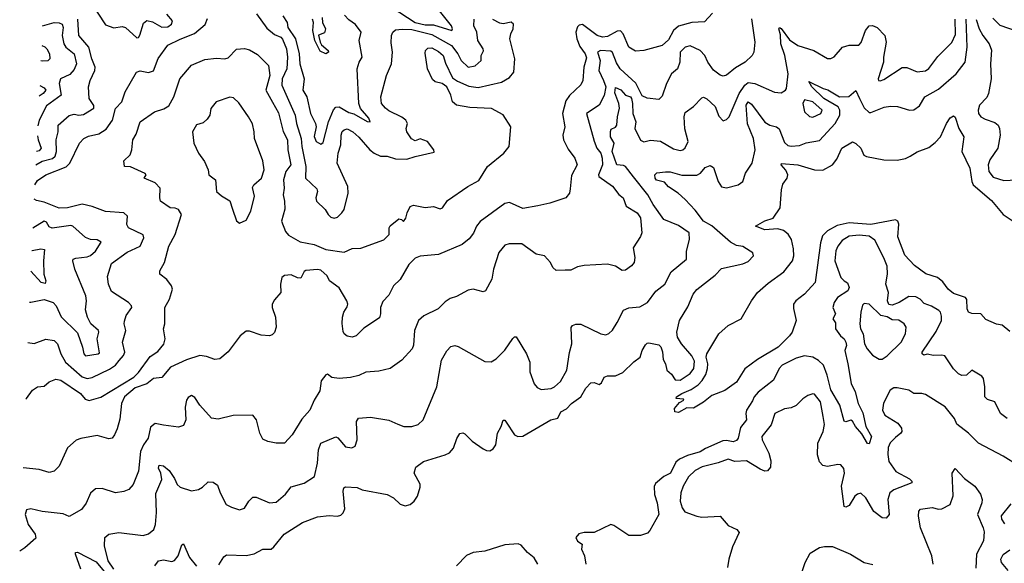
# Model space of a CAD drawing. Extents: x 1690054 to 1842981, y 782881 to 914114.
# Tile 282 of 656: x 1693717 to 1699661, y 885110 to 888391. Entities that reach past the tile are written whole.
import ezdxf

# ---------------------------------------------------------------- set-up
doc = ezdxf.new("R2010")
doc.units = 0

msp = doc.modelspace()

# ---------------------------------------------------------------- linework, layer by layer
at = {"layer": '0CON10XD'}
for points in [[(1694146.7, 888495), (1694235, 888360), (1694285, 888341.1), (1694335, 888349.4), (1694355, 888343.5), (1694425, 888281.1), (1694435, 888284.4), (1694442.2, 888297.8), (1694465, 888371.1), (1694483.6, 888386.4), (1694518.1, 888378.1), (1694575, 888345.4), (1694612.2, 888347.8), (1694633.1, 888365), (1694638.6, 888385), (1694605.5, 888425)], [(1695965.5, 888465.5), (1696104.7, 888374.7), (1696165, 888361), (1696215, 888359.2), (1696325.7, 888325), (1696330, 888335), (1696324.4, 888355), (1696220, 888485)], [(1697900, 888430), (1697851.7, 888378.3), (1697775, 888373.9), (1697695, 888351.2), (1697663.9, 888326.1), (1697635, 888269.2), (1697595, 888234.6), (1697485, 888204.6), (1697435, 888201.2), (1697395, 888225.7), (1697360.8, 888305), (1697345, 888323.9), (1697325, 888322.7), (1697265, 888288.9), (1697235, 888285.6), (1697203.2, 888295), (1697115, 888362.3), (1697095, 888357.8), (1697085, 888348.2), (1697075.5, 888315), (1697080.7, 888275), (1697099.6, 888229.6), (1697131.9, 888185), (1697138.8, 888161.2), (1697122.1, 888105), (1697117.5, 888025), (1697105, 887997.5), (1697037.3, 887932.7), (1697015, 887900.8), (1696994.4, 887824.4), (1697007.3, 887745), (1696997.1, 887695), (1697000, 887665), (1697029.1, 887609.1), (1697068.9, 887555), (1697083.1, 887515), (1697048.8, 887451.2), (1697040.5, 887369.5), (1697036.2, 887345), (1697015, 887316.7), (1696917, 887283), (1696845, 887266.9), (1696755, 887250.6), (1696675, 887287.5), (1696645, 887282), (1696497.9, 887172.1), (1696474.2, 887145), (1696456.4, 887103.6), (1696431.3, 887068.7), (1696388.8, 887035), (1696245, 886973.1), (1696135, 886963.3), (1696105, 886950.8), (1696065.5, 886914.5), (1696015, 886823.3), (1695974.6, 886785.4), (1695945, 886728), (1695908.9, 886691.1), (1695895.6, 886655), (1695896.2, 886615), (1695888.3, 886591.7), (1695795, 886528.8), (1695747.6, 886482.4), (1695725, 886474.4), (1695695, 886480), (1695675.7, 886495.7), (1695669.7, 886509.7), (1695663.2, 886556.8), (1695665.7, 886595), (1695674.3, 886625), (1695695, 886657.5), (1695697.5, 886675), (1695692, 886695), (1695645, 886773.3), (1695586.7, 886815), (1695572.5, 886845), (1695535, 886880), (1695515, 886884), (1695445, 886877.5), (1695435, 886871.2), (1695415, 886831.8), (1695395, 886832.5), (1695355, 886852), (1695315, 886847.1), (1695298.8, 886835), (1695291.2, 886795), (1695294, 886745), (1695255, 886700), (1695241.2, 886675), (1695241.2, 886655), (1695261.9, 886595), (1695265.8, 886535), (1695255, 886502.5), (1695240.7, 886489.3), (1695225, 886483.8), (1695175, 886487.1), (1695105, 886512), (1695085, 886510.8), (1695047.5, 886482.5), (1694975, 886386.2), (1694925, 886344), (1694895, 886340), (1694845, 886359.2), (1694805, 886364.6), (1694725, 886338.9), (1694626.7, 886293.3), (1694575, 886232.5), (1694525, 886226), (1694485, 886192.9), (1694415, 886170), (1694350, 886115), (1694331.4, 886075), (1694320.9, 885979.1), (1694305, 885922.5), (1694290, 885885), (1694275, 885866.2), (1694255, 885862), (1694185, 885880.8), (1694085.7, 885864.3), (1694057.3, 885852.7), (1694005, 885806.2), (1693955, 885696.2), (1693925, 885666.2), (1693895, 885658.8), (1693835, 885675.7), (1693737, 885685.6)], [(1695146.9, 888426.9), (1695209.6, 888339.6), (1695255, 888302.7), (1695294.4, 888285), (1695303, 888273), (1695327.9, 888215), (1695333.1, 888165), (1695330.4, 888095), (1695301.9, 888035), (1695299, 887995), (1695379.3, 887815), (1695388.3, 887765), (1695417, 887675), (1695419.4, 887625), (1695445.2, 887505), (1695441.8, 887435), (1695510.2, 887370.2), (1695515.6, 887355), (1695505.6, 887315), (1695508.1, 887295), (1695562.2, 887245), (1695578.6, 887215), (1695595, 887198.6), (1695615, 887193.1), (1695635, 887198.9), (1695662.2, 887225), (1695675.4, 887245), (1695699.4, 887345), (1695698, 887385), (1695633.5, 887525), (1695639.5, 887585), (1695656.7, 887635), (1695658.7, 887695), (1695664.7, 887715.3), (1695675, 887725.5), (1695695, 887732.1), (1695728.5, 887715), (1695765, 887682.3), (1695830.4, 887605), (1695857.5, 887585), (1695895, 887568.4), (1695935, 887567.2), (1695985, 887550.8), (1696055, 887550), (1696103.7, 887566.3), (1696219.2, 887590.8), (1696217.5, 887605), (1696180, 887655), (1696135, 887672.1), (1696105, 887660.5), (1696081.5, 887671.5), (1696053.9, 887715), (1696051.1, 887735), (1696058.9, 887765), (1696048.1, 887785), (1696025, 887803.5), (1695945, 887840.4), (1695925, 887856.4), (1695901.2, 887885), (1695896.8, 887925), (1695932, 888055), (1695960.8, 888125), (1695967.9, 888195), (1695959.1, 888250.9), (1695961.4, 888295), (1695969.2, 888315), (1695985, 888329.2), (1696025.3, 888334.7), (1696085, 888332.4), (1696205, 888301.8), (1696324.7, 888234.7), (1696362.2, 888185), (1696381.4, 888145), (1696425, 888105.4), (1696467.1, 888112.9), (1696503.1, 888145), (1696502.9, 888175), (1696516.6, 888203.4), (1696515.4, 888215), (1696483.5, 888265), (1696476.7, 888315), (1696459.7, 888355), (1696459.8, 888395)], [(1695305.2, 888415), (1695332.2, 888375), (1695336.6, 888345), (1695381.2, 888275), (1695405.2, 888185), (1695408.4, 888125), (1695434.5, 888035), (1695425.5, 887965), (1695450, 887925), (1695473.6, 887825), (1695503.5, 887765), (1695506.7, 887745), (1695495.5, 887685.5), (1695507.5, 887655), (1695535, 887640), (1695550, 887650), (1695580.7, 887775), (1695612.3, 887847.7), (1695625, 887862.7), (1695645, 887865.4), (1695705, 887830.2), (1695735, 887823.9), (1695815, 887777.5), (1695832.5, 887775), (1695825, 887796.7), (1695775.4, 887855), (1695763.8, 887885), (1695755.4, 888095), (1695766.4, 888135), (1695784.6, 888165.4), (1695766.9, 888265), (1695777.9, 888315), (1695745, 888362.2), (1695705, 888390.6), (1695678.4, 888418.4)], [(1695542.3, 888405), (1695544.6, 888375), (1695562.3, 888335), (1695557.4, 888312.6), (1695521.9, 888298.1), (1695530.4, 888255), (1695539.2, 888239.2), (1695579.1, 888205), (1695582.2, 888195), (1695564.7, 888184.7), (1695531.2, 888201.2), (1695499.3, 888265), (1695486.4, 888325), (1695490.4, 888375), (1695485, 888394)], [(1699591.3, 888401.3), (1699635, 888358.9), (1699734, 888324)], [(1698134.6, 888395.4), (1698155.5, 888255.5), (1698149.2, 888195), (1698139.2, 888175), (1698096.2, 888135), (1698038.5, 888101.5), (1697985, 888055.6), (1697965, 888051.1), (1697945, 888056.5), (1697905, 888086.5), (1697871.5, 888135), (1697852.9, 888175), (1697825, 888204.4), (1697765, 888233.1), (1697735, 888225.6), (1697705.3, 888194.7), (1697702.5, 888135), (1697688.2, 888095), (1697652.9, 888065), (1697622.5, 888005), (1697595, 887928.8), (1697575, 887908.8), (1697505, 887917.1), (1697475, 887931.4), (1697437.7, 888007.7), (1697343.1, 888095), (1697320.2, 888130.2), (1697295, 888193.1), (1697285, 888200.8), (1697224.2, 888205.8), (1697204.6, 888195), (1697221.7, 888145), (1697212.8, 888085), (1697241.5, 888025), (1697256.7, 887985), (1697246.6, 887933.4), (1697215, 887874.4), (1697140, 887825), (1697185, 887658.6), (1697201.6, 887615), (1697225.2, 887585), (1697234.4, 887555), (1697235.2, 887515), (1697210.8, 887455), (1697212.7, 887445), (1697296.6, 887386.6), (1697335, 887336.2), (1697360, 887315), (1697377.5, 887265), (1697445.5, 887225), (1697464.4, 887195), (1697472.5, 887105), (1697465, 887082.5), (1697420, 887015), (1697431.2, 886955), (1697426.7, 886925), (1697411.2, 886905), (1697375, 886878.8), (1697355, 886876.7), (1697313.6, 886903.6), (1697265, 886916), (1697125, 886908), (1697085, 886898.8), (1697045, 886880), (1697011.2, 886878.8), (1696955, 886878), (1696936, 886895), (1696922, 886925), (1696885, 886966.7), (1696835, 886975.7), (1696747.9, 887037.9), (1696671.8, 887038.2), (1696645, 887029.5), (1696609.7, 886985), (1696577.9, 886885), (1696568, 886825), (1696530, 886755), (1696515, 886748.8), (1696455, 886764.2), (1696425, 886759.2), (1696355, 886720), (1696315, 886708), (1696285, 886688), (1696243.2, 886646.8), (1696156.2, 886603.8), (1696124.3, 886575), (1696099.6, 886515), (1696093.7, 886426.3), (1696086.4, 886405), (1696025, 886335.7), (1695953.3, 886285), (1695885, 886270), (1695807, 886263), (1695765, 886244.4), (1695715, 886230.9), (1695645.4, 886224.6), (1695602.4, 886232.4), (1695575, 886252.5), (1695565, 886247.5), (1695538, 886212), (1695528.2, 886151.8), (1695494.4, 886095), (1695469.4, 886035), (1695419.4, 885980.6), (1695361.4, 885885), (1695315, 885836), (1695265, 885835.8), (1695215, 885845.8), (1695185, 885860), (1695165.9, 885895.9), (1695146, 885975), (1695125, 886003.3), (1695005, 886001.9), (1694915, 885980.4), (1694875, 885985.6), (1694803.9, 886063.9), (1694775, 886110), (1694755, 886122), (1694735, 886111.2), (1694724.4, 886095), (1694716.6, 886053.4), (1694720.4, 885975), (1694705, 885942), (1694675, 885932), (1694585, 885944.4), (1694535, 885954.3), (1694507.5, 885932.5), (1694492.9, 885865), (1694463.8, 885825), (1694447.3, 885785), (1694433.8, 885666.2), (1694402.9, 885585), (1694375, 885555.7), (1694345, 885543.1), (1694295, 885535.6), (1694215, 885561.4), (1694175, 885560), (1694145, 885533.8), (1694117.6, 885472.4), (1694090.6, 885435), (1694015, 885393.3), (1693978.8, 885408.8), (1693852.5, 885422.5), (1693785, 885439.4), (1693757.3, 885432.7), (1693750, 885405), (1693767.5, 885345), (1693810.8, 885285), (1693815, 885262.5), (1693747.3, 885202.7), (1693717, 885183.1)], [(1693753.5, 886099.8), (1693758.8, 886105), (1693794.1, 886155.9), (1693824.3, 886175.7), (1693865, 886179.2), (1693895, 886204.4), (1693935, 886220.5), (1693965, 886216.2), (1694083.1, 886135), (1694111.5, 886101.5), (1694137.3, 886092.7), (1694206.3, 886113.7), (1694405.6, 886234.4), (1694435, 886261.2), (1694505, 886358), (1694551.9, 886388.1), (1694588, 886432), (1694595.4, 886465.4), (1694585.6, 886525), (1694593.3, 886555), (1694593.5, 886655), (1694621.9, 886705), (1694638.6, 886765), (1694632.9, 886785), (1694605, 886822), (1694563.3, 886855), (1694563.3, 886875), (1694592, 886925), (1694616.4, 887025), (1694656.2, 887095), (1694692.9, 887215), (1694675, 887245.6), (1694655, 887254.3), (1694625, 887256), (1694568, 887295), (1694563.1, 887315), (1694565.6, 887375), (1694535, 887407.1), (1694467.5, 887435), (1694480, 887455), (1694475, 887462.5), (1694385, 887502.5), (1694350, 887505), (1694345, 887540), (1694383.6, 887576.4), (1694393.3, 887605), (1694400, 887665), (1694420, 887700), (1694444.5, 887775.5), (1694530, 887835), (1694587.3, 887852.7), (1694618.1, 887871.9), (1694647.1, 887925), (1694684.4, 888035), (1694755, 888115.7), (1694835, 888151.2), (1694905, 888158.2), (1694954.5, 888155.5), (1694975, 888161.4), (1695025, 888214.2), (1695075, 888217.1), (1695105, 888208.6), (1695151.9, 888181.9), (1695219.1, 888115), (1695226.3, 888055), (1695203.2, 887965), (1695244.1, 887894.1), (1695279.6, 887829.6), (1695307.2, 887717.2), (1695333.9, 887665), (1695336.1, 887605), (1695353.5, 887515), (1695323.8, 887475), (1695309.4, 887425), (1695314.6, 887375), (1695308.5, 887335), (1695316.6, 887296.6), (1695317.5, 887247.5), (1695297.8, 887175), (1695322.7, 887112.7), (1695339.7, 887089.7), (1695409.4, 887049.4), (1695495, 887034.4), (1695565, 887004.5), (1695675, 886988.4), (1695725, 887010.3), (1695777.1, 887012.9), (1695915, 887062.5), (1695947.5, 887095), (1695947.5, 887135), (1695953.3, 887146.7), (1696005, 887189.4), (1696022.5, 887185), (1696035, 887173.3), (1696047.3, 887192.7), (1696056.2, 887225), (1696075, 887263.3), (1696095, 887271.2), (1696165, 887257.5), (1696215, 887263.8), (1696255, 887248.8), (1696270, 887255), (1696300.7, 887299.3), (1696422.9, 887385), (1696488.9, 887421.1), (1696540.8, 887505), (1696640.8, 887585), (1696672, 887625), (1696682, 887745), (1696635, 887816.7), (1696565, 887855.8), (1696435, 887860.6), (1696353.3, 887875), (1696330.8, 887895), (1696320, 887935), (1696295.7, 887985.7), (1696267.5, 888005), (1696225.8, 888015.8), (1696209.5, 888029.5), (1696180, 888095), (1696165, 888190), (1696167.5, 888205), (1696181.1, 888218.9), (1696205, 888220.6), (1696245, 888200), (1696274.4, 888175), (1696287.9, 888127.9), (1696330.7, 888040.7), (1696359.2, 888019.2), (1696429.2, 887989.2), (1696485, 887982.3), (1696625, 888014.3), (1696675, 888042), (1696700, 888075), (1696705.8, 888154.2), (1696675.7, 888275), (1696681.8, 888305), (1696696.7, 888335), (1696698.9, 888365), (1696685, 888376.7), (1696635, 888365.3), (1696615, 888370.3), (1696573.2, 888393.2)], [(1693809.3, 887395.1), (1693825, 887420), (1693875, 887455.3), (1693997.8, 887502.2), (1694018.9, 887525), (1694078.6, 887645), (1694105, 887674.2), (1694132.2, 887687.8), (1694195, 887701.2), (1694239.6, 887730.4), (1694276.8, 887785), (1694296.4, 887855), (1694333.1, 887895), (1694352.9, 887955), (1694421.4, 888075), (1694445, 888081.5), (1694495, 888071.8), (1694525, 888081.8), (1694553.8, 888156.2), (1694611.9, 888238.1), (1694685.6, 888274.4), (1694773, 888307), (1694837.5, 888362.5), (1694851.4, 888398.6)], [(1693815.1, 887514.5), (1693853.6, 887536.4), (1693915, 887554), (1693931.6, 887568.4), (1693940.2, 887595), (1693938.2, 887665), (1693948.8, 887715), (1693948.6, 887755), (1694015, 887812.8), (1694045, 887820.3), (1694075, 887814.7), (1694101.5, 887818.5), (1694165, 887856.2), (1694165, 887873.8), (1694137.3, 887915), (1694131.8, 887985), (1694142.1, 888025), (1694171.5, 888085), (1694172.8, 888105), (1694152.2, 888155), (1694134.8, 888225), (1694075, 888296), (1694067.6, 888395)], [(1693855.5, 888353.7), (1693925, 888373.6), (1693955, 888372.5), (1693973.1, 888365), (1693980, 888345), (1693973, 888295), (1693982.6, 888245), (1693994.8, 888224.8), (1694045.3, 888185), (1694059, 888125), (1694045, 888090.4), (1694019.4, 888060.6), (1693962.5, 888035), (1693954.7, 888005), (1693967.4, 887935), (1693879.8, 887870.2), (1693833.9, 887785), (1693826.7, 887751)], [(1694285.5, 885075), (1694251.8, 885125), (1694229.5, 885215), (1694231.2, 885265), (1694254.5, 885285.5), (1694315, 885295.6), (1694462.9, 885277.1), (1694495, 885287.5), (1694527.1, 885315), (1694537.8, 885345), (1694542.4, 885417.6), (1694539.3, 885530.7), (1694574.2, 885615), (1694569, 885655), (1694554.2, 885685), (1694558.2, 885701.8), (1694585, 885698.4), (1694619.3, 885669.3), (1694651.5, 885621.5), (1694667.8, 885585), (1694685, 885569.2), (1694755, 885548.1), (1694796.4, 885556.4), (1694820.3, 885569.7), (1694855, 885601.2), (1694885, 885600), (1694910.7, 885580.7), (1694926.7, 885535), (1694964.3, 885464.3), (1694995, 885448), (1695045, 885433.3), (1695075, 885443.8), (1695100, 885485), (1695125, 885510), (1695145, 885510), (1695225, 885475.6), (1695265, 885478.6), (1695322.2, 885527.8), (1695355, 885571.4), (1695435, 885594.4), (1695496.1, 885633.9), (1695515.8, 885715), (1695520.3, 885795), (1695535, 885835.4), (1695625, 885874), (1695638.3, 885868.3), (1695685, 885814), (1695722.3, 885807.7), (1695742.1, 885817.9), (1695755.4, 885855), (1695750, 885965), (1695763, 885987), (1695835, 885992.2), (1695945, 885974.5), (1696000.4, 885950.4), (1696035.5, 885935.5), (1696085, 885935.6), (1696122, 885948), (1696152.9, 885975), (1696235.6, 886175), (1696263.6, 886336.4), (1696295, 886393.3), (1696320.9, 886419.1), (1696345, 886424.2), (1696365, 886418.6), (1696525, 886328.8), (1696563.6, 886326.4), (1696593.3, 886345), (1696645, 886396.2), (1696695, 886467.5), (1696705, 886477.5), (1696715, 886477.5), (1696776.7, 886375), (1696796.5, 886325), (1696797.7, 886265), (1696822.7, 886192.7), (1696840.7, 886170.7), (1696865, 886160), (1696925, 886165.7), (1696945, 886175.6), (1696981.8, 886208.2), (1697020, 886275), (1697036.8, 886383.2), (1697049.6, 886435), (1697047.3, 886532.7), (1697054.5, 886545.5), (1697075, 886554.4), (1697105, 886553.1), (1697225, 886495.8), (1697255, 886489.2), (1697273.2, 886496.8), (1697295, 886518), (1697325, 886564.2), (1697362.4, 886637.6), (1697395, 886651.5), (1697461.3, 886658.7), (1697507.5, 886685), (1697557.5, 886752.5), (1697611.2, 886795), (1697651.1, 886868.9), (1697742.9, 886945), (1697743.3, 886995), (1697760, 887065), (1697758.6, 887105), (1697695, 887149.7), (1697605, 887185.5), (1697541.9, 887275), (1697509.3, 887335), (1697423.1, 887443.1), (1697374.5, 887505), (1697361.7, 887511.7), (1697322.5, 887515), (1697293.3, 887595), (1697306.7, 887645), (1697284.2, 887685), (1697283.7, 887716.3), (1697288.9, 887731.1), (1697315, 887741.8), (1697323.1, 887755), (1697325.8, 887804.3), (1697337.5, 887857.5), (1697334.2, 887885), (1697309.9, 887949.9), (1697315, 887982.7), (1697346.9, 887966.9), (1697375.2, 887935.2), (1697405, 887926.1), (1697411.5, 887915), (1697417.6, 887885), (1697417.8, 887825), (1697435.9, 887775), (1697430.6, 887735), (1697465, 887664.5), (1697485, 887654.4), (1697525, 887664), (1697585, 887657.1), (1697665, 887611.9), (1697705, 887601.4), (1697720, 887605), (1697735, 887618), (1697753.1, 887655), (1697733.1, 887733.1), (1697729.2, 887805), (1697735, 887830), (1697785, 887866.5), (1697835, 887920), (1697845, 887922.9), (1697865, 887913.1), (1697915, 887867.5), (1697938.1, 887808.1), (1697965, 887780.8), (1697985, 887789.2), (1698000.6, 887805), (1698059.7, 887945), (1698095, 887996.9), (1698115, 888012.2), (1698155, 888006.4), (1698275, 887953.5), (1698315, 887950), (1698340, 887965), (1698345.8, 887975), (1698357.1, 888065), (1698337, 888175), (1698313, 888245), (1698310.6, 888300.6), (1698300.8, 888335), (1698305, 888343.3), (1698315, 888337.5), (1698365, 888270.5), (1698415, 888236.1), (1698512, 888205), (1698595, 888157.1), (1698615, 888157.1), (1698635, 888167.1), (1698685, 888225.8), (1698725, 888236.5), (1698782.3, 888237.7), (1698796.5, 888253.5), (1698823.3, 888325), (1698845.6, 888354.4), (1698865, 888356.5), (1698894, 888345), (1698940.6, 888295), (1698948.8, 888255), (1698931.2, 888165), (1698931.2, 888135), (1698900, 888035), (1698902.5, 888025), (1698912.3, 888022.3), (1698935, 888030.8), (1699045, 888103.3), (1699072.6, 888102.6), (1699135, 888076.7), (1699185, 888081.8), (1699205, 888095.8), (1699260.6, 888169.4), (1699345, 888252.9), (1699367.4, 888302.6), (1699363.8, 888395)], [(1694920, 885100), (1694950.2, 885149.8), (1694965, 885160.8), (1695085, 885157.2), (1695131.8, 885168.2), (1695185, 885194.4), (1695235, 885195.6), (1695251.5, 885208.5), (1695313.1, 885286.9), (1695425, 885355.6), (1695515, 885391.4), (1695585, 885398.6), (1695635, 885394.3), (1695655, 885400.8), (1695670.8, 885415), (1695680.3, 885439.7), (1695670.5, 885545), (1695674.3, 885565), (1695685, 885572.5), (1695755, 885567.5), (1695785, 885554.3), (1695935.5, 885525.5), (1695973.8, 885505), (1696015, 885466.2), (1696045, 885456), (1696074.2, 885465.8), (1696098.8, 885485), (1696118, 885515), (1696135, 885570), (1696135, 885587.5), (1696098.8, 885655), (1696109.5, 885690.5), (1696155, 885724.2), (1696285.7, 885764.3), (1696312.3, 885777.7), (1696335.7, 885804.3), (1696355.7, 885864.3), (1696375, 885893.3), (1696393, 885897), (1696405, 885891.2), (1696448, 885848), (1696515, 885800), (1696535, 885790), (1696555, 885788.6), (1696575, 885800.6), (1696591.8, 885825), (1696601.8, 885895), (1696624.4, 885935), (1696635, 885973.3), (1696645, 885973.8), (1696655, 885961.2), (1696704.6, 885884.6), (1696725.4, 885875.4), (1696755, 885877.5), (1696923.6, 885976.4), (1696965, 885986.5), (1696983.5, 886025), (1697018, 886042), (1697048.5, 886075), (1697105, 886114.6), (1697135, 886167.1), (1697165, 886198.8), (1697185, 886202), (1697215, 886188.8), (1697229.7, 886200.3), (1697245.8, 886234.2), (1697265, 886240.8), (1697315, 886241.2), (1697357.9, 886262.1), (1697423.8, 886326.2), (1697463.1, 886355), (1697475.4, 886395), (1697495, 886429.2), (1697505, 886439.4), (1697515, 886440), (1697575, 886427.8), (1697587.6, 886417.6), (1697597.4, 886387.4), (1697600.9, 886340.9), (1697616.4, 886315), (1697625, 886276.7), (1697652.5, 886252.5), (1697675, 886217.8), (1697705, 886216), (1697764.5, 886255), (1697786.9, 886285), (1697790.3, 886330.3), (1697775, 886362.9), (1697712.9, 886435), (1697688.6, 886475), (1697684.3, 886505), (1697700, 886575), (1697751.2, 886658.8), (1697782.5, 886735), (1697805, 886762.5), (1697915, 886848.6), (1697955, 886889.4), (1698082.7, 886917.3), (1698115, 886931.2), (1698146.7, 886965), (1698143.6, 886983.6), (1698127.5, 886995), (1698082.6, 887022.6), (1698045, 887028.8), (1698008.7, 887048.7), (1697895, 887147.4), (1697845.4, 887175), (1697795, 887241.8), (1697735, 887306.7), (1697692.5, 887345), (1697635, 887382.7), (1697610.3, 887410.3), (1697561.6, 887421.6), (1697552.9, 887435), (1697550.8, 887455), (1697563.6, 887466.4), (1697616.2, 887473.8), (1697645, 887472.4), (1697715, 887453.1), (1697805, 887452.8), (1697826.7, 887465), (1697855, 887499.4), (1697885, 887510.8), (1697905, 887500), (1697933.3, 887415), (1697955, 887383.1), (1697985, 887375.7), (1698055, 887394), (1698083.8, 887415), (1698098.6, 887465), (1698140, 887525), (1698156.4, 887605), (1698146.6, 887675), (1698111.7, 887761.7), (1698103.3, 887875), (1698115, 887896), (1698135, 887880.4), (1698215, 887773.6), (1698245, 887755.5), (1698285.3, 887745.3), (1698302.5, 887732.5), (1698335, 887650.8), (1698355, 887631.5), (1698375, 887627.1), (1698425, 887632.5), (1698465, 887648), (1698545, 887662.5), (1698641.1, 887765), (1698668.4, 887815), (1698669, 887845), (1698657.7, 887865), (1698571.2, 887915), (1698498.5, 887985), (1698482, 888018), (1698568, 887975), (1698596.8, 887966.8), (1698666.1, 887926.1), (1698721.9, 887928.1), (1698765, 887964.2), (1698787.2, 887915), (1698815, 887858.9), (1698845, 887831.9), (1698855, 887830.8), (1698936.1, 887863.9), (1698975, 887869.2), (1699017.6, 887867.6), (1699090, 887845), (1699115, 887847.5), (1699148.8, 887871.2), (1699180.8, 887925), (1699265, 887972.2), (1699370.9, 888065), (1699424.6, 888135), (1699436.8, 888225), (1699430.2, 888395)], [(1699491.3, 888391.3), (1699509.1, 888335), (1699531.1, 888295), (1699570, 888245), (1699583.6, 888206.4), (1699577.7, 888125), (1699581.6, 888035), (1699566.5, 887945), (1699555, 887921.8), (1699510.9, 887875), (1699503.1, 887845), (1699505.5, 887825), (1699520, 887805), (1699545, 887790), (1699605, 887771.4), (1699624, 887755), (1699632.9, 887735), (1699635.6, 887695), (1699622.5, 887615), (1699575, 887545.7), (1699564, 887515), (1699568.5, 887475), (1699595, 887440.9), (1699658.9, 887421.1), (1699734.5, 887425.5)], [(1693849.9, 888236.2), (1693867.9, 888227.9), (1693881.3, 888215), (1693896, 888185), (1693898.1, 888155), (1693886.9, 888143.1), (1693855, 888140.9), (1693845.5, 888143.4)], [(1693838.3, 887993.5), (1693865, 887980.8), (1693873.9, 887965), (1693858.9, 887945), (1693835.3, 887929.8)], [(1695045, 887162.5), (1695085, 887181.2), (1695113.3, 887235), (1695135.5, 887325), (1695121.7, 887378.3), (1695130.8, 887395), (1695177.6, 887435), (1695192.4, 887485), (1695185, 887540), (1695135, 887673.3), (1695132.9, 887715), (1695121.7, 887761.7), (1695099.2, 887805), (1695039.1, 887889.1), (1695008.6, 887918.6), (1694985, 887924.2), (1694903.8, 887895), (1694871.9, 887855), (1694864, 887815), (1694849.1, 887790.9), (1694825, 887768.8), (1694785, 887756.7), (1694760.8, 887715), (1694768, 887645), (1694795.9, 887585.9), (1694832.9, 887535), (1694854.2, 887485), (1694858, 887455), (1694900, 887425), (1694904.2, 887355), (1694935, 887327.5), (1694985, 887297.5), (1695002.7, 887247.3), (1695025, 887177.5), (1695045, 887162.5)], [(1698505, 887802.7), (1698554.5, 887825.5), (1698561.9, 887845), (1698505, 887894.6), (1698455, 887907.5), (1698445.6, 887884.4), (1698454.5, 887835), (1698485, 887807.8), (1698505, 887802.7)], [(1699695, 886510), (1699648.2, 886548.2), (1699615, 886553.8), (1699550.9, 886580.9), (1699520, 886615), (1699465, 886617.1), (1699446.2, 886625), (1699438.1, 886645), (1699435, 886702.5), (1699428.1, 886715), (1699355, 886737.6), (1699322.2, 886765), (1699289.8, 886809.8), (1699258.5, 886835), (1699187.1, 886857.1), (1699118.3, 886908.3), (1699060.1, 886970.1), (1699018.7, 887081.3), (1699025, 887157.5), (1699019.5, 887175), (1699005, 887183.2), (1698855, 887155.2), (1698725, 887166), (1698651.7, 887148.3), (1698593.5, 887116.5), (1698564.4, 887085.6), (1698551, 887045), (1698520, 886805), (1698455.4, 886734.6), (1698403.1, 886695), (1698389.5, 886675), (1698388.3, 886648.3), (1698404, 886575), (1698380.8, 886505), (1698365, 886482), (1698296.9, 886415), (1698170.5, 886339.5), (1698095.5, 886284.5), (1698045, 886203.8), (1697975, 886153.8), (1697895, 886123.3), (1697845, 886083.3), (1697785, 886046.7), (1697745, 886047.5), (1697695, 886020), (1697672.5, 886025), (1697671.2, 886045), (1697700, 886080), (1697727.5, 886095), (1697725, 886100), (1697680, 886105), (1697682.5, 886115), (1697713.8, 886135), (1697771.3, 886158.7), (1697813.3, 886186.8), (1697837.4, 886212.6), (1697859.7, 886250.3), (1697870, 886285), (1697871.2, 886315), (1697861.8, 886355), (1697864.6, 886375), (1697938.5, 886495), (1697995, 886544.5), (1698073.3, 886585), (1698136, 886695), (1698172, 886745), (1698235, 886800.4), (1698330.8, 886869.2), (1698382.2, 886935), (1698391.1, 886965), (1698388, 887008), (1698376.4, 887065), (1698356.6, 887096.6), (1698327.9, 887117.9), (1698295, 887127.9), (1698215, 887123.3), (1698160, 887145), (1698215, 887178), (1698265, 887193.8), (1698307.5, 887255), (1698315.9, 887365), (1698325, 887398), (1698349.5, 887435), (1698355.5, 887455), (1698342.8, 887482.8), (1698313.8, 887515), (1698317, 887523), (1698415, 887516), (1698515, 887484.1), (1698565, 887482.7), (1698624.7, 887515.3), (1698650.3, 887549.7), (1698680.8, 887615), (1698745, 887653.3), (1698765, 887644), (1698796.2, 887615), (1698813.9, 887573.9), (1698830, 887565), (1698935, 887545.6), (1699015, 887543.5), (1699065, 887553.8), (1699092.5, 887567.5), (1699135, 887593.5), (1699205, 887620), (1699245, 887650), (1699276.4, 887683.6), (1699312.5, 887765), (1699335, 887798.8), (1699355, 887810), (1699365, 887802.5), (1699386.9, 887735), (1699416.5, 887685), (1699405.5, 887595), (1699453.5, 887495), (1699465.3, 887415), (1699474.3, 887395), (1699585, 887299.6), (1699655, 887214.4), (1699721.3, 887171.3)], [(1693823.7, 887689.9), (1693828.3, 887665), (1693845.8, 887615), (1693835, 887599.7), (1693819.1, 887596.1)], [(1693767.1, 886442.2), (1693805, 886436.2), (1693875, 886463.3), (1693925, 886454.5), (1693945.4, 886435), (1693964.6, 886375), (1693993.2, 886325), (1694095, 886234.7), (1694125, 886226.4), (1694155, 886231.1), (1694258.9, 886281.1), (1694294.8, 886305.2), (1694317.3, 886335), (1694343.5, 886365), (1694352.7, 886385), (1694336.7, 886445), (1694358.7, 886515), (1694347.3, 886555), (1694348.9, 886571.1), (1694360.6, 886605), (1694394.3, 886655), (1694392.5, 886665), (1694374, 886685), (1694271.2, 886751.2), (1694252.2, 886795), (1694247.9, 886842.1), (1694271.4, 886918.6), (1694365, 886988.9), (1694445.3, 887024.7), (1694465.5, 887075), (1694462.2, 887092.2), (1694373.3, 887135), (1694363.6, 887155), (1694368.8, 887205), (1694345, 887226.2), (1694235, 887234.2), (1694155, 887264.2), (1694095, 887276.9), (1694005, 887255.3), (1693955, 887254.1), (1693865, 887290.4), (1693819.4, 887299.4), (1693805, 887307.8)], [(1693776.8, 886686.7), (1693783.3, 886686.7), (1693865, 886702.7), (1693918.9, 886685), (1693936.4, 886665), (1693967.7, 886597.7), (1694065, 886500.7), (1694096.6, 886415), (1694104.3, 886375), (1694115, 886361.3), (1694190, 886375), (1694198.7, 886381.3), (1694185.2, 886465), (1694195.3, 886505.3), (1694191.8, 886515), (1694145.5, 886555), (1694126.2, 886595), (1694115, 886640), (1694119.5, 886695), (1694115.5, 886725), (1694050, 886885), (1694038.6, 886935), (1694040, 886945), (1694055, 886952.2), (1694125, 886959.1), (1694145, 886968), (1694175.4, 886995), (1694208.3, 887048.3), (1694185, 887063.3), (1694145, 887065.4), (1694115, 887076.8), (1694037.3, 887145), (1694025, 887149.1), (1693912.6, 887132.6), (1693895, 887140.5), (1693878.5, 887168.5), (1693865, 887175.3), (1693796.4, 887131.9)], [(1699678, 885985), (1699638, 886015), (1699604.2, 886084.2), (1699559.5, 886099.5), (1699544.5, 886114.5), (1699544.4, 886175), (1699535.6, 886225), (1699525, 886240), (1699465, 886276.2), (1699433.3, 886245), (1699405, 886244.4), (1699385, 886254.4), (1699354.7, 886284.7), (1699301.9, 886361.9), (1699285, 886366.9), (1699233.3, 886363.3), (1699195, 886372.5), (1699175, 886367.1), (1699165, 886374), (1699165.7, 886385), (1699250.5, 886509.5), (1699281.8, 886575), (1699282.6, 886602.6), (1699275.6, 886625), (1699265.3, 886635.3), (1699222.4, 886662.4), (1699178.3, 886678.3), (1699152.5, 886705), (1699127.7, 886717.7), (1699085, 886720.9), (1699026.3, 886683.7), (1698985, 886668.8), (1698965, 886671.8), (1698956.5, 886695), (1698962.2, 886745), (1698946.6, 886795), (1698956.8, 886856.8), (1698953.3, 886903.3), (1698934.2, 886954.2), (1698880.7, 887060.7), (1698845, 887085.3), (1698785, 887091.2), (1698725, 887084.1), (1698681.8, 887058.2), (1698656, 887025), (1698643.9, 886996.1), (1698639.2, 886935), (1698675, 886836), (1698694.3, 886815), (1698715, 886803.5), (1698725.2, 886775), (1698716, 886754), (1698654.8, 886715.2), (1698635, 886684.2), (1698627.1, 886655), (1698641.8, 886615), (1698625.7, 886585), (1698642.1, 886562.1), (1698642.5, 886525), (1698672.4, 886482.4), (1698694.8, 886464.8), (1698705, 886444.3), (1698707.9, 886425), (1698698.5, 886395), (1698716.3, 886315), (1698737.5, 886195), (1698760.8, 886145), (1698779.5, 886075), (1698808.1, 886018.1), (1698825.3, 885935), (1698860.5, 885875), (1698845, 885832), (1698835, 885833.8), (1698801.2, 885891.2), (1698762.1, 885935), (1698745, 885967.5), (1698735, 885973.6), (1698705, 885964), (1698695, 885968.8), (1698668.7, 886065), (1698615, 886157.8), (1698592.4, 886245), (1698569.6, 886305), (1698539.6, 886335), (1698505, 886353.7), (1698455, 886362.9), (1698405, 886347.3), (1698320, 886305), (1698302.5, 886285), (1698268.1, 886215), (1698175, 886142.2), (1698151.2, 886115), (1698140.4, 886090.4)], [(1693789.8, 886998.3), (1693791.9, 886998.1), (1693845, 887008.6), (1693866.7, 887005), (1693860, 886935), (1693862.1, 886855), (1693868.8, 886835), (1693874.4, 886815), (1693870.5, 886799.5), (1693845.8, 886805), (1693784.3, 886873.3)], [(1698905, 886342.5), (1698925, 886342.9), (1698955, 886361.4), (1699038.5, 886445), (1699065.5, 886495), (1699068.9, 886535), (1699057.1, 886555), (1699025, 886578.1), (1698985, 886579.4), (1698955, 886596.8), (1698915.2, 886605.2), (1698845, 886674), (1698815, 886678.8), (1698805, 886667.5), (1698794.5, 886625), (1698788.8, 886555), (1698793.6, 886525), (1698809.6, 886495), (1698817.3, 886435), (1698833.3, 886405), (1698865, 886367.1), (1698905, 886342.5)], [(1699745, 885699.4), (1699655, 885756.9), (1699505.8, 885835), (1699444.7, 885894.7), (1699375, 885948.9), (1699360.9, 885985), (1699305, 886054.3), (1699185, 886129.5), (1699164.5, 886135.5), (1699115.8, 886135.8), (1699085, 886154.3), (1699015, 886169.2), (1698995, 886168.8), (1698973.3, 886155), (1698933, 886077), (1698926.2, 886035), (1698939.4, 886005), (1699019.5, 885955), (1699041.4, 885925), (1699043.1, 885905), (1699037.1, 885895), (1699005, 885868.5), (1698973, 885837), (1698960.3, 885809.7), (1698957.4, 885767.4), (1698965, 885724), (1699006.5, 885665), (1699089.5, 885619.5), (1699104, 885605), (1699103.8, 885595), (1698995, 885552.7), (1698969.5, 885535), (1698958.7, 885495), (1698965.6, 885404.4), (1698947.7, 885382.3), (1698925, 885383.8), (1698873.3, 885423.2), (1698825.6, 885505), (1698795, 885532.9), (1698775, 885528.1), (1698759.2, 885515), (1698725, 885458.8), (1698705, 885448.8), (1698695, 885452.5), (1698678.5, 885575), (1698696.9, 885655), (1698692.7, 885682.7), (1698675, 885703.8), (1698657.3, 885707.3), (1698595, 885694.3), (1698565, 885700.8), (1698545, 885722), (1698532.7, 885765), (1698535.4, 885835), (1698567.5, 885905), (1698575, 885947.5), (1698567, 885997), (1698552.2, 886085), (1698515, 886130), (1698505, 886133.1), (1698475, 886123.1), (1698445, 886102.5), (1698405, 886062.9), (1698375, 886048.9), (1698335, 886042.1), (1698276, 886015), (1698254.5, 885945), (1698196.8, 885875), (1698198.9, 885855), (1698239.1, 885775), (1698252.1, 885727.9), (1698250.5, 885689.5), (1698231.7, 885668.3), (1698215, 885666), (1698187.4, 885677.4), (1698105, 885728.4), (1698035, 885723.8), (1697995, 885739.3), (1697933.7, 885716.3), (1697837, 885693), (1697795, 885671.1), (1697755, 885631.5), (1697721.8, 885575), (1697708.9, 885535), (1697703.9, 885485), (1697715.6, 885445), (1697731.7, 885421.7), (1697805, 885393.9), (1697835, 885388.8), (1697945, 885393.8), (1697995, 885338.8), (1698047.5, 885315), (1698060, 885295), (1698021.1, 885208.9), (1697998.8, 885135), (1697991.2, 885085)], [(1698140.4, 886090.4), (1698105.3, 886035), (1698100.4, 886015), (1698104.6, 885975), (1698069.5, 885930.5), (1698053.9, 885866.1), (1698045, 885851.4), (1698025, 885842.7), (1697985, 885851.1), (1697961.4, 885848.6), (1697857, 885803), (1697825, 885782.5), (1697749.5, 885760.5), (1697701.1, 885738.9), (1697678.9, 885721.1), (1697646.4, 885655), (1697605, 885633.1), (1697555, 885591.4), (1697547.3, 885572.7), (1697550, 885525), (1697566, 885475), (1697575.6, 885405), (1697522.3, 885307.7), (1697507.3, 885292.7), (1697465, 885278), (1697395, 885277.5), (1697305, 885338.5), (1697285, 885344.4), (1697184.5, 885295.5), (1697124.5, 885295.5), (1697092, 885288), (1697074.4, 885265), (1697085, 885244), (1697113.8, 885225), (1697108.9, 885195), (1697127.4, 885155), (1697134.7, 885105)], [(1699232.2, 885105), (1699224.5, 885155), (1699155.4, 885325), (1699144.4, 885395), (1699145.8, 885424.2), (1699155, 885436), (1699225, 885446.2), (1699265, 885437.3), (1699285, 885439.1), (1699334.6, 885465.4), (1699353, 885517), (1699346.4, 885653.6), (1699365, 885682.5), (1699421.8, 885621.8), (1699484, 885575), (1699517.9, 885527.9), (1699527.1, 885495), (1699525.6, 885475.6), (1699500, 885405), (1699534.5, 885325), (1699539.3, 885299.3), (1699535.5, 885245), (1699494, 885165), (1699489.8, 885080.2)], [(1699665, 885347.5), (1699646.2, 885376.2), (1699643.9, 885396.1), (1699701.9, 885468.1)], [(1694532.5, 885095), (1694555.8, 885125), (1694585, 885130.3), (1694635, 885120.9), (1694652.6, 885127.4), (1694673.5, 885155), (1694695, 885222.5), (1694705, 885227.5), (1694742.5, 885145), (1694785, 885092.9)], [(1696845, 885105.7), (1696823.5, 885143.5), (1696782.5, 885175), (1696745, 885220), (1696727.2, 885227.2), (1696645, 885221), (1696525, 885183.9), (1696455, 885175.3), (1696415, 885156.2), (1696353.8, 885095)], [(1698440, 885055), (1698460, 885115), (1698488.7, 885171.3), (1698545.5, 885204.5), (1698575, 885211.4), (1698625, 885211.9), (1698733.8, 885165), (1698815, 885114.2), (1698867.3, 885102.7)], [(1699685, 885066.4), (1699644.5, 885115), (1699640.9, 885135), (1699655, 885163.1), (1699695, 885190.8)], [(1694085.6, 885075), (1694054.5, 885165), (1694054.7, 885175.3), (1694065, 885176.7), (1694178.1, 885118.1), (1694285, 884990)]]:
    msp.add_lwpolyline(points, dxfattribs=at)

doc.saveas('drawing.dxf')
